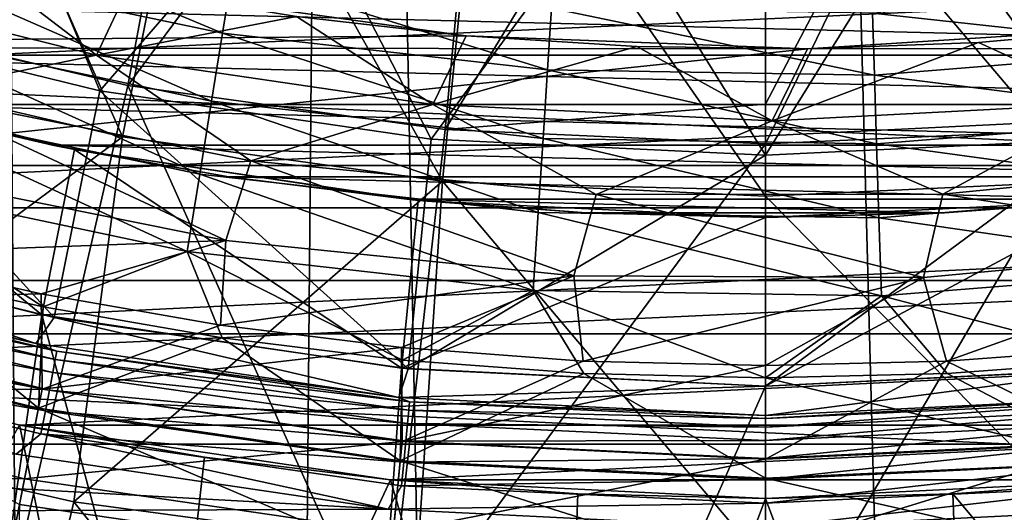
# Model space of a CAD drawing. Header units: metres. Extents: x -22 to 22, y 0 to 204.
# Tile 282 of 497: x -3.32 to 1.06, y 164.6 to 166.79. Entities that reach past the tile are written whole.
import ezdxf

# ---------------------------------------------------------------- set-up
doc = ezdxf.new("R2010")
doc.units = ezdxf.units.M
doc.layers.add('solid_002_SW0002', color=7, linetype='CONTINUOUS')
doc.layers.add('solid_002_SW0002_01', color=7, linetype='CONTINUOUS')

msp = doc.modelspace()

# ---------------------------------------------------------------- linework, layer by layer
at = {"layer": 'solid_002_SW0002'}
for points in [[(-3.77746, 182.678665, 261.764374), (-5.436296, 81.178215, 275.220306), (-2.719687, 81.176041, 275.085602)], [(-3.472393, 182.67691, 261.751129), (-3.77746, 182.678665, 261.764374), (-2.719687, 81.176041, 275.085602)], [(-1.887785, 182.670227, 261.700287), (-3.472393, 182.67691, 261.751129), (-2.719687, 81.176041, 275.085602)], [(-1.887785, 182.670227, 261.700287), (-2.719687, 81.176041, 275.085602), (0, 81.175316, 275.040649)], [(-1.887785, 182.670227, 261.700287), (0, 81.175316, 275.040649), (0, 182.667419, 261.678955)], [(2.719617, 81.176041, 275.085602), (1.887785, 182.670227, 261.700287), (0, 182.667419, 261.678955)], [(0, 81.175316, 275.040649), (2.719617, 81.176041, 275.085602), (0, 182.667419, 261.678955)], [(-2.834214, 166.498291, 256.18338), (-4.22107, 166.824478, 256.18338), (-2.390634, 168.871231, 257.159729)], [(-2.834214, 166.498291, 256.18338), (-2.390634, 168.871231, 257.159729), (-1.200438, 168.705215, 257.159729)], [(-1.423178, 166.301468, 256.18338), (-2.834214, 166.498291, 256.18338), (-1.200438, 168.705215, 257.159729)], [(-3.744857, 168.280426, 249.512939), (-4.256696, 166.595566, 248.196899), (-2.857868, 166.268799, 248.196899)], [(-2.513911, 167.99556, 249.512939), (-3.744857, 168.280426, 249.512939), (-2.857868, 166.268799, 248.196899)], [(-2.513911, 167.99556, 249.512939), (-2.857868, 166.268799, 248.196899), (-1.434976, 166.071625, 248.196899)], [(-1.262174, 167.823685, 249.512939), (-2.513911, 167.99556, 249.512939), (-1.434976, 166.071625, 248.196899)], [(-4.405345, 166.828476, 245.449249), (-3.48594, 167.738907, 246.58139), (-2.959746, 166.473785, 245.449249)], [(-2.959746, 166.473785, 245.449249), (-3.48594, 167.738907, 246.58139), (-2.105075, 167.464325, 246.58139)], [(15.518252, 167.511673, 0.72), (-15.518252, 167.511673, 0.72), (-14.148328, 166.141754, 0.72)], [(-2.959746, 166.473785, 245.449249), (-2.105075, 167.464325, 246.58139), (-1.486753, 166.259644, 245.449249)], [(-1.486753, 166.259644, 245.449249), (-2.105075, 167.464325, 246.58139), (-0.70395, 167.32637, 246.58139)], [(-2.833287, 166.930344, 185.149994), (-4.310032, 167.292572, 185.149994), (-8.014668, 166.667984, 185.149994)], [(-2.413695, 166.730438, 20.504189), (-3.766341, 167.297302, 20.27054), (-3.836123, 167.031204, 20.504189)], [(-2.413695, 166.730438, 20.504189), (-2.369788, 167.002014, 20.27054), (-3.766341, 167.297302, 20.27054)], [(-1.486753, 166.259644, 245.449249), (-0.70395, 167.32637, 246.58139), (0, 166.188049, 245.449249)], [(-2.973885, 166.632462, 175.681656), (-4.439694, 166.998474, 175.681656), (-3.576328, 167.092575, 175.885101)], [(-2.973885, 166.632462, 175.681656), (-3.576328, 167.092575, 175.885101), (-2.834176, 166.930191, 175.885101)], [(14.625587, 165.629623), (-14.625587, 165.629623), (-16.041302, 167.046387)], [(16.041302, 167.046387), (14.625587, 165.629623), (-16.041302, 167.046387)], [(-3.836123, 167.031204, 20.504189), (-3.91371, 166.735321, 20.695787), (-2.462513, 166.428482, 20.695787)], [(-2.413695, 166.730438, 20.504189), (-3.836123, 167.031204, 20.504189), (-2.462513, 166.428482, 20.695787)], [(-3.800004, 166.461777, 175.52829), (-4.439694, 166.998474, 175.681656), (-2.973885, 166.632462, 175.681656)], [(-0.96896, 166.567657, 20.504189), (-2.369788, 167.002014, 20.27054), (-2.413695, 166.730438, 20.504189)], [(-0.96896, 166.567657, 20.504189), (-0.951334, 166.842194, 20.27054), (-2.369788, 167.002014, 20.27054)], [(-1.331374, 166.719345, 185.149994), (-2.833287, 166.930344, 185.149994), (-8.014668, 166.667984, 185.149994)], [(-2.973885, 166.632462, 175.681656), (-2.834176, 166.930191, 175.885101), (-2.084754, 166.805573, 175.885101)], [(-2.834176, 166.930191, 175.885101), (-2.833287, 166.930344, 185.149994), (-1.331374, 166.719345, 185.149994)], [(-2.084754, 166.805573, 175.885101), (-2.834176, 166.930191, 175.885101), (-1.331374, 166.719345, 185.149994)], [(-5.469465, 166.890198, 20), (4.715961, 166.632828, 20), (-4.715961, 166.632828, 20)], [(-4.405345, 166.828476, 245.449249), (-3.162053, 165.46582, 244.240387), (-4.706436, 165.845474, 244.240387)], [(-4.405345, 166.828476, 245.449249), (-2.959746, 166.473785, 245.449249), (-3.162053, 165.46582, 244.240387)], [(-3.367182, 164.189407, 255.044388), (-4.22107, 166.824478, 256.18338), (-2.834214, 166.498291, 256.18338)], [(0.484729, 166.544357, 20.504189), (-0.951334, 166.842194, 20.27054), (-0.96896, 166.567657, 20.504189)], [(0.484729, 166.544357, 20.504189), (0.475912, 166.819321, 20.27054), (-0.951334, 166.842194, 20.27054)], [(-1.47915, 166.412598, 175.681656), (-2.973885, 166.632462, 175.681656), (-2.084754, 166.805573, 175.885101)], [(-1.329984, 166.719086, 175.885101), (-2.084754, 166.805573, 175.885101), (-1.331374, 166.719345, 185.149994)], [(-1.47915, 166.412598, 175.681656), (-2.084754, 166.805573, 175.885101), (-1.329984, 166.719086, 175.885101)], [(-3.91371, 166.735321, 20.695787), (-3.997488, 166.415848, 20.841345), (-2.515226, 166.102432, 20.841345)], [(-2.462513, 166.428482, 20.695787), (-3.91371, 166.735321, 20.695787), (-2.515226, 166.102432, 20.841345)], [(-2.413695, 166.730438, 20.504189), (-2.462513, 166.428482, 20.695787), (-0.988558, 166.262405, 20.695787)], [(-0.96896, 166.567657, 20.504189), (-2.413695, 166.730438, 20.504189), (-0.988558, 166.262405, 20.695787)], [(0.1892, 166.661407, 185.149994), (-1.331374, 166.719345, 185.149994), (-8.014668, 166.667984, 185.149994)], [(-1.47915, 166.412598, 175.681656), (-1.329984, 166.719086, 175.885101), (-0.571803, 166.670898, 175.885101)], [(0.1892, 166.661407, 185.149994), (-8.014668, 166.667984, 185.149994), (-6.503989, 165.953598, 185.149994)], [(-4.715961, 166.632828, 20), (3.947211, 166.412979, 20), (-3.947211, 166.412979, 20)], [(-2.287562, 166.161835, 175.52829), (-3.800004, 166.461777, 175.52829), (-2.973885, 166.632462, 175.681656)], [(-2.287562, 166.161835, 175.52829), (-2.973885, 166.632462, 175.681656), (-1.47915, 166.412598, 175.681656)], [(0.029972, 166.341049, 175.681656), (-1.47915, 166.412598, 175.681656), (-0.571803, 166.670898, 175.885101)], [(-2.857868, 166.268799, 248.196899), (-4.256696, 166.595566, 248.196899), (-4.580599, 164.986938, 246.729568)], [(-3.2178, 165.476883, 3), (-4.790751, 165.871078, 3), (-4.571805, 166.588135, 3.75)], [(-3.169049, 166.232224, 20), (-3.072548, 166.212601, 3.75), (-4.571805, 166.588135, 3.75)], [(-3.2178, 165.476883, 3), (-4.571805, 166.588135, 3.75), (-3.072548, 166.212601, 3.75)], [(-3.947211, 166.412979, 20), (-3.169049, 166.232224, 20), (-4.571805, 166.588135, 3.75)], [(-3.800004, 166.461777, 175.52829), (-2.398561, 165.808044, 175.42923), (-3.922684, 166.114914, 175.42923)], [(-2.287562, 166.161835, 175.52829), (-2.398561, 165.808044, 175.42923), (-3.800004, 166.461777, 175.52829)], [(-1.691249, 163.948441, 255.044388), (-3.367182, 164.189407, 255.044388), (-2.834214, 166.498291, 256.18338)], [(-2.959746, 166.473785, 245.449249), (-1.588369, 165.236633, 244.240387), (-3.162053, 165.46582, 244.240387)], [(-2.959746, 166.473785, 245.449249), (-1.486753, 166.259644, 245.449249), (-1.588369, 165.236633, 244.240387)], [(-1.691249, 163.948441, 255.044388), (-2.834214, 166.498291, 256.18338), (-1.423178, 166.301468, 256.18338)], [(-3.997488, 166.415848, 20.841345), (-4.085709, 166.079422, 20.937824), (-2.570735, 165.759094, 20.937824)], [(-2.515226, 166.102432, 20.841345), (-3.997488, 166.415848, 20.841345), (-2.570735, 165.759094, 20.937824)], [(-2.462513, 166.428482, 20.695787), (-2.515226, 166.102432, 20.841345), (-1.009719, 165.932816, 20.841345)], [(-0.988558, 166.262405, 20.695787), (-2.462513, 166.428482, 20.695787), (-1.009719, 165.932816, 20.841345)], [(0, 166.414917, 256.262238), (0, 166.237885, 256.184357), (-1.423178, 166.301468, 256.18338)], [(-3.947211, 166.412979, 20), (3.169049, 166.232224, 20), (-3.169049, 166.232224, 20)], [(-0.752961, 166.012024, 175.52829), (-2.287562, 166.161835, 175.52829), (-1.47915, 166.412598, 175.681656)], [(-2.857868, 166.268799, 248.196899), (-4.580599, 164.986938, 246.729568), (-3.074197, 164.644653, 246.729568)], [(-1.434976, 166.071625, 248.196899), (-2.857868, 166.268799, 248.196899), (-3.074197, 164.644653, 246.729568)], [(-1.486753, 166.259644, 245.449249), (0, 166.188049, 245.449249), (-1.588369, 165.236633, 244.240387)], [(1.486753, 166.259644, 245.449249), (1.588369, 165.236633, 244.240387), (0, 165.160004, 244.240387)], [(0, 166.188049, 245.449249), (1.486753, 166.259644, 245.449249), (0, 165.160004, 244.240387)], [(-1.617698, 165.239838, 3), (-3.2178, 165.476883, 3), (-3.072548, 166.212601, 3.75)], [(-3.169049, 166.232224, 20), (-2.386029, 166.091858, 20), (-3.072548, 166.212601, 3.75)], [(-3.169049, 166.232224, 20), (2.386029, 166.091858, 20), (-2.386029, 166.091858, 20)], [(-1.593849, 165.99118, 20), (-1.543706, 165.98584, 3.75), (-3.072548, 166.212601, 3.75)], [(-1.617698, 165.239838, 3), (-3.072548, 166.212601, 3.75), (-1.543706, 165.98584, 3.75)], [(-2.386029, 166.091858, 20), (-1.593849, 165.99118, 20), (-3.072548, 166.212601, 3.75)], [(-2.287562, 166.161835, 175.52829), (-0.851883, 165.650269, 175.42923), (-2.398561, 165.808044, 175.42923)], [(-0.752961, 166.012024, 175.52829), (-0.851883, 165.650269, 175.42923), (-2.287562, 166.161835, 175.52829)], [(0, 166.188049, 245.449249), (0, 165.160004, 244.240387), (-1.588369, 165.236633, 244.240387)], [(14.148328, 166.141754, 0.72), (-14.148328, 166.141754, 0.72), (-12.654437, 164.901031, 0.72)], [(-3.922684, 166.114914, 175.42923), (-2.398561, 165.808044, 175.42923), (-4.011321, 165.748764, 175.386765)], [(-4.085709, 166.079422, 20.937824), (-4.000338, 165.689758, 20.98312), (-3.211896, 165.512711, 20.98312)], [(-2.570735, 165.759094, 20.937824), (-4.085709, 166.079422, 20.937824), (-3.211896, 165.512711, 20.98312)], [(-1.434976, 166.071625, 248.196899), (-3.074197, 164.644653, 246.729568), (-1.543258, 164.438187, 246.729568)], [(-2.515226, 166.102432, 20.841345), (-2.570735, 165.759094, 20.937824), (-1.032003, 165.585724, 20.937824)], [(-1.009719, 165.932816, 20.841345), (-2.515226, 166.102432, 20.841345), (-1.032003, 165.585724, 20.937824)], [(-2.386029, 166.091858, 20), (1.593849, 165.99118, 20), (-1.593849, 165.99118, 20)], [(-1.617698, 165.239838, 3), (-1.543706, 165.98584, 3.75), (0, 165.910004, 3.75)], [(-1.593849, 165.99118, 20), (-0.796473, 165.930389, 20), (-1.543706, 165.98584, 3.75)], [(-1.593849, 165.99118, 20), (0.796473, 165.930389, 20), (-0.796473, 165.930389, 20)], [(0, 165.910004, 20), (0, 165.910004, 3.75), (-1.543706, 165.98584, 3.75)], [(-0.796473, 165.930389, 20), (0, 165.910004, 20), (-1.543706, 165.98584, 3.75)], [(-0.752961, 166.012024, 175.52829), (0.702806, 165.643021, 175.42923), (-0.851883, 165.650269, 175.42923)], [(0.788935, 166.013809, 175.52829), (0.702806, 165.643021, 175.42923), (-0.752961, 166.012024, 175.52829)], [(0.796473, 165.930389, 20), (1.543706, 165.98584, 3.75), (0, 165.910004, 3.75)], [(0, 165.160004, 3), (-1.617698, 165.239838, 3), (0, 165.910004, 3.75)], [(-0.796473, 165.930389, 20), (0.796473, 165.930389, 20), (0, 165.910004, 20)], [(0, 165.910004, 20), (0.796473, 165.930389, 20), (0, 165.910004, 3.75)], [(-3.244527, 165.348663, 236.741272), (-4.827695, 165.745224, 236.741272), (-4.706436, 165.845474, 244.240387)], [(-3.857717, 161.017441, 3), (-4.790751, 165.871078, 3), (-3.2178, 165.476883, 3)], [(-3.244527, 165.348663, 236.741272), (-4.706436, 165.845474, 244.240387), (-3.162053, 165.46582, 244.240387)], [(-2.398561, 165.808044, 175.42923), (-3.22086, 165.570114, 175.386765), (-4.011321, 165.748764, 175.386765)], [(-2.398561, 165.808044, 175.42923), (-2.422544, 165.430725, 175.386765), (-3.22086, 165.570114, 175.386765)], [(-2.398561, 165.808044, 175.42923), (-0.851883, 165.650269, 175.42923), (-2.422544, 165.430725, 175.386765)], [(-2.570735, 165.759094, 20.937824), (-3.211896, 165.512711, 20.98312), (-2.415717, 165.374557, 20.98312)], [(-2.570735, 165.759094, 20.937824), (-2.415717, 165.374557, 20.98312), (-1.613719, 165.275635, 20.98312)], [(-1.032003, 165.585724, 20.937824), (-2.570735, 165.759094, 20.937824), (-1.613719, 165.275635, 20.98312)], [(-4.689423, 165.689285, 236.632004), (-4.827695, 165.745224, 236.741272), (-3.244527, 165.348663, 236.741272)], [(-4.011321, 165.748764, 175.386765), (-3.22086, 165.570114, 175.386765), (-4.787142, 165.530533, 175.342468)], [(-4.811546, 165.448303, 21.04146), (-3.232616, 165.061203, 21.04146), (-4.000338, 165.689758, 20.98312)], [(-4.70011, 165.652893, 236.527863), (-4.689423, 165.689285, 236.632004), (-3.150077, 165.315857, 236.632004)], [(-3.150077, 165.315857, 236.632004), (-4.689423, 165.689285, 236.632004), (-3.244527, 165.348663, 236.741272)], [(-3.232616, 165.061203, 21.04146), (-3.211896, 165.512711, 20.98312), (-4.000338, 165.689758, 20.98312)], [(13.081579, 164.34642), (-13.081578, 164.34642), (-14.625587, 165.629623)], [(14.625587, 165.629623), (13.081579, 164.34642), (-14.625587, 165.629623)], [(-4.716999, 165.595383, 236.434631), (-4.70011, 165.652893, 236.527863), (-3.157256, 165.278595, 236.527863)], [(-3.157256, 165.278595, 236.527863), (-4.70011, 165.652893, 236.527863), (-3.150077, 165.315857, 236.632004)], [(-0.851883, 165.650269, 175.42923), (-1.61832, 165.330902, 175.386765), (-2.422544, 165.430725, 175.386765)], [(-0.851883, 165.650269, 175.42923), (-0.810148, 165.27092, 175.386765), (-1.61832, 165.330902, 175.386765)], [(-0.851883, 165.650269, 175.42923), (0.702806, 165.643021, 175.42923), (-0.810148, 165.27092, 175.386765)], [(0.702806, 165.643021, 175.42923), (0, 165.250916, 175.386765), (-0.810148, 165.27092, 175.386765)], [(-4.739258, 165.519562, 236.356903), (-4.716999, 165.595383, 236.434631), (-3.1686, 165.219742, 236.434631)], [(-3.1686, 165.219742, 236.434631), (-4.716999, 165.595383, 236.434631), (-3.157256, 165.278595, 236.527863)], [(-1.032003, 165.585724, 20.937824), (-1.613719, 165.275635, 20.98312), (-0.807832, 165.216202, 20.98312)], [(-3.22086, 165.570114, 175.386765), (-3.216221, 165.145386, 175.342468), (-4.787142, 165.530533, 175.342468)], [(-3.22086, 165.570114, 175.386765), (-2.422544, 165.430725, 175.386765), (-3.216221, 165.145386, 175.342468)], [(-4.902658, 165.141327, 175.240677), (-4.787142, 165.530533, 175.342468), (-3.216221, 165.145386, 175.342468)], [(-4.765796, 165.429184, 236.298492), (-4.739258, 165.519562, 236.356903), (-3.183553, 165.142151, 236.356903)], [(-3.183553, 165.142151, 236.356903), (-4.739258, 165.519562, 236.356903), (-3.1686, 165.219742, 236.434631)], [(-3.232616, 165.061203, 21.04146), (-2.415717, 165.374557, 20.98312), (-3.211896, 165.512711, 20.98312)], [(-1.943313, 160.750412, 3), (-3.857717, 161.017441, 3), (-3.2178, 165.476883, 3)], [(-1.630113, 165.109192, 236.741272), (-3.244527, 165.348663, 236.741272), (-3.162053, 165.46582, 244.240387)], [(-1.943313, 160.750412, 3), (-3.2178, 165.476883, 3), (-1.617698, 165.239838, 3)], [(-1.630113, 165.109192, 236.741272), (-3.162053, 165.46582, 244.240387), (-1.588369, 165.236633, 244.240387)], [(-3.316164, 164.632202, 21.167551), (-3.232616, 165.061203, 21.04146), (-4.811546, 165.448303, 21.04146)], [(-4.795307, 165.32869, 236.262253), (-4.765796, 165.429184, 236.298492), (-3.201379, 165.049667, 236.298492)], [(-3.201379, 165.049667, 236.298492), (-4.765796, 165.429184, 236.298492), (-3.183553, 165.142151, 236.356903)], [(-2.422544, 165.430725, 175.386765), (-1.61832, 165.330902, 175.386765), (-3.216221, 165.145386, 175.342468)], [(-3.316401, 164.986618, 191.149994), (-3.315174, 164.98645, 185.149994), (-4.93573, 165.392563, 185.149994)], [(-3.232616, 165.061203, 21.04146), (-1.623812, 164.827499, 21.04146), (-2.415717, 165.374557, 20.98312)], [(-1.623812, 164.827499, 21.04146), (-1.613719, 165.275635, 20.98312), (-2.415717, 165.374557, 20.98312)], [(-3.221203, 164.946808, 236.262253), (-3.331668, 164.856537, 236.25), (-4.795307, 165.32869, 236.262253)], [(-3.221203, 164.946808, 236.262253), (-4.795307, 165.32869, 236.262253), (-3.201379, 165.049667, 236.298492)], [(-3.150077, 165.315857, 236.632004), (-3.244527, 165.348663, 236.741272), (-1.630113, 165.109192, 236.741272)], [(-1.61832, 165.330902, 175.386765), (-1.615576, 164.912872, 175.342468), (-3.216221, 165.145386, 175.342468)], [(-1.61832, 165.330902, 175.386765), (-0.810148, 165.27092, 175.386765), (-1.615576, 164.912872, 175.342468)], [(-3.1686, 165.219742, 236.434631), (-3.157256, 165.278595, 236.527863), (-1.585809, 165.052658, 236.527863)], [(-3.157256, 165.278595, 236.527863), (-3.150077, 165.315857, 236.632004), (-1.582203, 165.090424, 236.632004)], [(-1.585809, 165.052658, 236.527863), (-3.157256, 165.278595, 236.527863), (-1.582203, 165.090424, 236.632004)], [(-1.582203, 165.090424, 236.632004), (-3.150077, 165.315857, 236.632004), (-1.630113, 165.109192, 236.741272)], [(-1.623812, 164.827499, 21.04146), (-0.807832, 165.216202, 20.98312), (-1.613719, 165.275635, 20.98312)], [(-1.943313, 160.750412, 3), (-1.617698, 165.239838, 3), (0, 165.160004, 3)], [(-1.630113, 165.109192, 236.741272), (-1.588369, 165.236633, 244.240387), (0, 165.160004, 244.240387)], [(-0.810148, 165.27092, 175.386765), (0, 165.250916, 175.386765), (-1.615576, 164.912872, 175.342468)], [(0, 165.250916, 175.386765), (0, 164.835114, 175.342468), (-1.615576, 164.912872, 175.342468)], [(-3.183553, 165.142151, 236.356903), (-3.1686, 165.219742, 236.434631), (-1.591507, 164.992996, 236.434631)], [(-1.591507, 164.992996, 236.434631), (-3.1686, 165.219742, 236.434631), (-1.585809, 165.052658, 236.527863)], [(-1.623812, 164.827499, 21.04146), (0, 164.749359, 21.04146), (-0.807832, 165.216202, 20.98312)], [(0, 164.749359, 21.04146), (0, 165.196365, 20.98312), (-0.807832, 165.216202, 20.98312)], [(-3.293829, 164.746887, 175.240677), (-4.902658, 165.141327, 175.240677), (-3.216221, 165.145386, 175.342468)], [(-3.293829, 164.746887, 175.240677), (-3.216221, 165.145386, 175.342468), (-1.615576, 164.912872, 175.342468)], [(0, 160.660004, 3), (-1.943313, 160.750412, 3), (0, 165.160004, 3)], [(-1.630113, 165.109192, 236.741272), (0, 165.160004, 244.240387), (0, 165.029099, 236.741272)], [(-5.013017, 164.769485, 175.083359), (-4.902658, 165.141327, 175.240677), (-3.293829, 164.746887, 175.240677)], [(-3.201379, 165.049667, 236.298492), (-3.183553, 165.142151, 236.356903), (-1.599017, 164.914337, 236.356903)], [(-1.599017, 164.914337, 236.356903), (-3.183553, 165.142151, 236.356903), (-1.591507, 164.992996, 236.434631)], [(-1.582203, 165.090424, 236.632004), (-1.630113, 165.109192, 236.741272), (0, 165.029099, 236.741272)], [(-1.665779, 164.392456, 21.167551), (-3.232616, 165.061203, 21.04146), (-3.316164, 164.632202, 21.167551)], [(-1.665779, 164.392456, 21.167551), (-1.623812, 164.827499, 21.04146), (-3.232616, 165.061203, 21.04146)], [(-3.221203, 164.946808, 236.262253), (-3.201379, 165.049667, 236.298492), (-1.607971, 164.820572, 236.298492)], [(-1.607971, 164.820572, 236.298492), (-3.201379, 165.049667, 236.298492), (-1.599017, 164.914337, 236.356903)], [(-3.316401, 164.986618, 191.149994), (-4.597144, 162.709641, 195.480133), (-2.775043, 162.358475, 195.480133)], [(-3.074197, 164.644653, 246.729568), (-4.580599, 164.986938, 246.729568), (-3.421164, 163.183624, 245.122559)], [(-2.494315, 164.843979, 191.149994), (-3.315174, 164.98645, 185.149994), (-3.316401, 164.986618, 191.149994)], [(-2.494315, 164.843979, 191.149994), (-3.316401, 164.986618, 191.149994), (-2.775043, 162.358475, 195.480133)], [(-1.666222, 164.741852, 191.149994), (-1.666649, 164.742249, 185.149994), (-3.315174, 164.98645, 185.149994)], [(-1.666222, 164.741852, 191.149994), (-3.315174, 164.98645, 185.149994), (-2.494315, 164.843979, 191.149994)], [(-1.676814, 164.611359, 236.25), (-7.010381, 164.591766, 236.25), (-7.830931, 164.952194, 236.25)], [(-3.331668, 164.856537, 236.25), (-1.676814, 164.611359, 236.25), (-7.830931, 164.952194, 236.25)], [(-3.221203, 164.946808, 236.262253), (-1.676814, 164.611359, 236.25), (-3.331668, 164.856537, 236.25)], [(-1.617928, 164.716293, 236.262253), (-1.676814, 164.611359, 236.25), (-3.221203, 164.946808, 236.262253)], [(-1.617928, 164.716293, 236.262253), (-3.221203, 164.946808, 236.262253), (-1.607971, 164.820572, 236.298492)], [(12.654437, 164.901031, 0.72), (-12.654437, 164.901031, 0.72), (-11.055089, 163.805801, 0.72)], [(-1.65456, 164.508759, 175.240677), (-3.293829, 164.746887, 175.240677), (-1.615576, 164.912872, 175.342468)], [(-1.666222, 164.741852, 191.149994), (-2.494315, 164.843979, 191.149994), (-2.775043, 162.358475, 195.480133)], [(-1.665779, 164.392456, 21.167551), (0, 164.312286, 21.167551), (-1.623812, 164.827499, 21.04146)], [(0, 164.312286, 21.167551), (0, 164.749359, 21.04146), (-1.623812, 164.827499, 21.04146)], [(-3.367974, 164.366165, 175.083359), (-5.013017, 164.769485, 175.083359), (-3.293829, 164.746887, 175.240677)], [(-3.367974, 164.366165, 175.083359), (-3.293829, 164.746887, 175.240677), (-1.65456, 164.508759, 175.240677)], [(-1.666222, 164.741852, 191.149994), (-2.775043, 162.358475, 195.480133), (-0.927815, 162.182083, 195.480133)], [(-1.617928, 164.716293, 236.262253), (0, 164.639221, 236.262253), (-1.676814, 164.611359, 236.25)], [(0, 164.660004, 191.149994), (0, 164.660004, 185.149994), (-1.666649, 164.742249, 185.149994)], [(-0.834116, 164.680481, 191.149994), (-1.666649, 164.742249, 185.149994), (-1.666222, 164.741852, 191.149994)], [(0, 164.660004, 191.149994), (-1.666649, 164.742249, 185.149994), (-0.834116, 164.680481, 191.149994)], [(-0.834116, 164.680481, 191.149994), (-1.666222, 164.741852, 191.149994), (-0.927815, 162.182083, 195.480133)], [(-1.617928, 164.716293, 236.262253), (0, 164.743973, 236.298492), (0, 164.639221, 236.262253)], [(1.666222, 164.741852, 191.149994), (1.666649, 164.742249, 185.149994), (0, 164.660004, 185.149994)], [(1.617928, 164.716293, 236.262253), (1.676815, 164.611359, 236.25), (0, 164.529175, 236.25)], [(1.617928, 164.716293, 236.262253), (0, 164.529175, 236.25), (0, 164.639221, 236.262253)], [(0, 164.660004, 191.149994), (-0.834116, 164.680481, 191.149994), (-0.927815, 162.182083, 195.480133)], [(0.834116, 164.680481, 191.149994), (0, 164.660004, 185.149994), (0, 164.660004, 191.149994)], [(-3.074197, 164.644653, 246.729568), (-3.421164, 163.183624, 245.122559), (-1.717775, 162.948242, 245.122559)], [(-1.665779, 164.392456, 21.167551), (-3.316164, 164.632202, 21.167551), (-3.32802, 164.213913, 21.358271)], [(-1.543258, 164.438187, 246.729568), (-3.074197, 164.644653, 246.729568), (-1.717775, 162.948242, 245.122559)], [(0, 164.639221, 236.262253), (0, 164.529175, 236.25), (-1.676814, 164.611359, 236.25)], [(-1.676814, 164.611359, 236.25), (0, 164.529175, 236.25), (-7.010381, 164.591766, 236.25)], [(1.676815, 164.611359, 236.25), (7.010382, 164.591766, 236.25), (0, 164.529175, 236.25)]]:
    msp.add_3dface(points, dxfattribs=at)
at = {"layer": 'solid_002_SW0002_01'}
for points in [[(-1.423178, 166.301468, 256.18338), (-1.200438, 168.705215, 257.159729), (0, 168.653366, 257.161072)], [(1.200438, 168.705215, 257.159729), (0, 166.414917, 256.262238), (0, 168.653366, 257.161072)], [(1.200438, 168.705215, 257.159729), (0, 166.237885, 256.184357), (0, 166.414917, 256.262238)], [(1.423178, 166.301468, 256.18338), (0, 166.237885, 256.184357), (1.200438, 168.705215, 257.159729)], [(0, 166.414917, 256.262238), (-1.423178, 166.301468, 256.18338), (0, 168.653366, 257.161072)], [(-1.262174, 167.823685, 249.512939), (-1.434976, 166.071625, 248.196899), (0, 166.005722, 248.196899)], [(-1.262174, 167.823685, 249.512939), (0, 166.005722, 248.196899), (0, 167.766235, 249.512939)], [(1.434964, 166.071625, 248.196899), (1.26218, 167.823685, 249.512939), (0, 167.766235, 249.512939)], [(1.434964, 166.071625, 248.196899), (0, 167.766235, 249.512939), (0, 166.005722, 248.196899)], [(15.518252, 167.511673, 0.72), (-14.148328, 166.141754, 0.72), (14.148328, 166.141754, 0.72)], [(1.486753, 166.259644, 245.449249), (0.70395, 167.32637, 246.58139), (2.105075, 167.464325, 246.58139)], [(0, 166.188049, 245.449249), (-0.70395, 167.32637, 246.58139), (0.70395, 167.32637, 246.58139)], [(0, 166.188049, 245.449249), (0.70395, 167.32637, 246.58139), (1.486753, 166.259644, 245.449249)], [(1.933939, 166.660751, 20.504189), (1.898759, 166.933594, 20.27054), (0.475912, 166.819321, 20.27054)], [(-5.469465, 166.890198, 20), (5.469465, 166.890198, 20), (4.715961, 166.632828, 20)], [(1.933939, 166.660751, 20.504189), (0.475912, 166.819321, 20.27054), (0.484729, 166.544357, 20.504189)], [(0.187846, 166.661179, 175.885101), (0.1892, 166.661407, 185.149994), (1.702532, 166.757202, 185.149994)], [(0.947012, 166.689926, 175.885101), (0.187846, 166.661179, 175.885101), (1.702532, 166.757202, 185.149994)], [(1.702532, 166.757202, 185.149994), (0.1892, 166.661407, 185.149994), (8.014668, 166.667984, 185.149994)], [(1.703749, 166.75708, 175.885101), (0.947012, 166.689926, 175.885101), (1.702532, 166.757202, 185.149994)], [(1.538802, 166.418503, 175.681656), (0.947012, 166.689926, 175.885101), (1.703749, 166.75708, 175.885101)], [(-1.329984, 166.719086, 175.885101), (-1.331374, 166.719345, 185.149994), (0.1892, 166.661407, 185.149994)], [(-0.571803, 166.670898, 175.885101), (-1.329984, 166.719086, 175.885101), (0.1892, 166.661407, 185.149994)], [(0.029972, 166.341049, 175.681656), (0.187846, 166.661179, 175.885101), (0.947012, 166.689926, 175.885101)], [(1.538802, 166.418503, 175.681656), (0.029972, 166.341049, 175.681656), (0.947012, 166.689926, 175.885101)], [(-6.503989, 165.953598, 185.149994), (6.503989, 165.953598, 185.149994), (8.014668, 166.667984, 185.149994)], [(0.1892, 166.661407, 185.149994), (-6.503989, 165.953598, 185.149994), (8.014668, 166.667984, 185.149994)], [(-4.715961, 166.632828, 20), (4.715961, 166.632828, 20), (3.947211, 166.412979, 20)], [(0.187846, 166.661179, 175.885101), (-0.571803, 166.670898, 175.885101), (0.1892, 166.661407, 185.149994)], [(0.029972, 166.341049, 175.681656), (-0.571803, 166.670898, 175.885101), (0.187846, 166.661179, 175.885101)], [(1.933939, 166.660751, 20.504189), (0.484729, 166.544357, 20.504189), (1.973054, 166.357391, 20.695787)], [(-0.96896, 166.567657, 20.504189), (-0.988558, 166.262405, 20.695787), (0.494533, 166.238632, 20.695787)], [(0.484729, 166.544357, 20.504189), (-0.96896, 166.567657, 20.504189), (0.494533, 166.238632, 20.695787)], [(0.484729, 166.544357, 20.504189), (0.494533, 166.238632, 20.695787), (1.973054, 166.357391, 20.695787)], [(0.788935, 166.013809, 175.52829), (0.029972, 166.341049, 175.681656), (1.538802, 166.418503, 175.681656)], [(2.323188, 166.167145, 175.52829), (0.788935, 166.013809, 175.52829), (1.538802, 166.418503, 175.681656)], [(-3.947211, 166.412979, 20), (3.947211, 166.412979, 20), (3.169049, 166.232224, 20)], [(-0.752961, 166.012024, 175.52829), (-1.47915, 166.412598, 175.681656), (0.029972, 166.341049, 175.681656)], [(0.788935, 166.013809, 175.52829), (-0.752961, 166.012024, 175.52829), (0.029972, 166.341049, 175.681656)], [(1.973054, 166.357391, 20.695787), (0.494533, 166.238632, 20.695787), (2.015289, 166.029816, 20.841345)], [(-1.691249, 163.948441, 255.044388), (-1.423178, 166.301468, 256.18338), (0, 166.237885, 256.184357)], [(1.423178, 166.301468, 256.18338), (0, 163.867874, 255.044388), (0, 166.237885, 256.184357)], [(1.691249, 163.948441, 255.044388), (0, 163.867874, 255.044388), (1.423178, 166.301468, 256.18338)], [(-0.988558, 166.262405, 20.695787), (-1.009719, 165.932816, 20.841345), (0.505119, 165.908524, 20.841345)], [(0.494533, 166.238632, 20.695787), (-0.988558, 166.262405, 20.695787), (0.505119, 165.908524, 20.841345)], [(0.494533, 166.238632, 20.695787), (0.505119, 165.908524, 20.841345), (2.015289, 166.029816, 20.841345)], [(-3.169049, 166.232224, 20), (3.169049, 166.232224, 20), (2.386029, 166.091858, 20)], [(0, 163.867874, 255.044388), (-1.691249, 163.948441, 255.044388), (0, 166.237885, 256.184357)], [(2.323188, 166.167145, 175.52829), (2.250886, 165.786407, 175.42923), (0.788935, 166.013809, 175.52829)], [(14.148328, 166.141754, 0.72), (-12.654437, 164.901031, 0.72), (12.654437, 164.901031, 0.72)], [(-2.386029, 166.091858, 20), (2.386029, 166.091858, 20), (1.593849, 165.99118, 20)], [(-1.434976, 166.071625, 248.196899), (-1.543258, 164.438187, 246.729568), (0, 164.369171, 246.729568)], [(-1.434976, 166.071625, 248.196899), (0, 164.369171, 246.729568), (0, 166.005722, 248.196899)], [(1.543262, 164.438187, 246.729568), (1.434964, 166.071625, 248.196899), (0, 166.005722, 248.196899)], [(2.015289, 166.029816, 20.841345), (0.505119, 165.908524, 20.841345), (2.059765, 165.684875, 20.937824)], [(-1.593849, 165.99118, 20), (1.593849, 165.99118, 20), (0.796473, 165.930389, 20)], [(1.543262, 164.438187, 246.729568), (0, 166.005722, 248.196899), (0, 164.369171, 246.729568)], [(0, 165.160004, 3), (0, 165.910004, 3.75), (1.543706, 165.98584, 3.75)], [(1.617698, 165.239838, 3), (0, 165.160004, 3), (1.543706, 165.98584, 3.75)], [(0.788935, 166.013809, 175.52829), (2.250886, 165.786407, 175.42923), (0.702806, 165.643021, 175.42923)], [(0.796473, 165.930389, 20), (1.593849, 165.99118, 20), (1.543706, 165.98584, 3.75)], [(-6.503989, 165.953598, 185.149994), (-4.93573, 165.392563, 185.149994), (6.503989, 165.953598, 185.149994)], [(-4.93573, 165.392563, 185.149994), (4.93573, 165.392563, 185.149994), (6.503989, 165.953598, 185.149994)], [(-1.009719, 165.932816, 20.841345), (-1.032003, 165.585724, 20.937824), (0.516267, 165.560898, 20.937824)], [(0.505119, 165.908524, 20.841345), (-1.009719, 165.932816, 20.841345), (0.516267, 165.560898, 20.937824)], [(0.505119, 165.908524, 20.841345), (0.516267, 165.560898, 20.937824), (2.059765, 165.684875, 20.937824)], [(0.702806, 165.643021, 175.42923), (2.250886, 165.786407, 175.42923), (0.805156, 165.270676, 175.386765)], [(2.250886, 165.786407, 175.42923), (1.608372, 165.329926, 175.386765), (0.805156, 165.270676, 175.386765)], [(2.059765, 165.684875, 20.937824), (0.516267, 165.560898, 20.937824), (1.613719, 165.275635, 20.98312)], [(0.702806, 165.643021, 175.42923), (0.805156, 165.270676, 175.386765), (0, 165.250916, 175.386765)], [(-1.032003, 165.585724, 20.937824), (-0.807832, 165.216202, 20.98312), (0, 165.196365, 20.98312)], [(0.516267, 165.560898, 20.937824), (-1.032003, 165.585724, 20.937824), (0, 165.196365, 20.98312)], [(0.516267, 165.560898, 20.937824), (0, 165.196365, 20.98312), (0.807832, 165.216202, 20.98312)], [(0.516267, 165.560898, 20.937824), (0.807832, 165.216202, 20.98312), (1.613719, 165.275635, 20.98312)], [(-4.93573, 165.392563, 185.149994), (-3.315174, 164.98645, 185.149994), (4.93573, 165.392563, 185.149994)], [(-3.315174, 164.98645, 185.149994), (3.315174, 164.98645, 185.149994), (4.93573, 165.392563, 185.149994)], [(1.552404, 164.906891, 175.342468), (0.805156, 165.270676, 175.386765), (1.608372, 165.329926, 175.386765)], [(1.613719, 165.275635, 20.98312), (0.807832, 165.216202, 20.98312), (1.560318, 164.821487, 21.04146)], [(0.805156, 165.270676, 175.386765), (0, 164.835114, 175.342468), (0, 165.250916, 175.386765)], [(1.552404, 164.906891, 175.342468), (0, 164.835114, 175.342468), (0.805156, 165.270676, 175.386765)], [(0, 160.660004, 3), (0, 165.160004, 3), (1.617698, 165.239838, 3)], [(1.943313, 160.750412, 3), (0, 160.660004, 3), (1.617698, 165.239838, 3)], [(0, 165.029099, 236.741272), (0, 165.160004, 244.240387), (1.588369, 165.236633, 244.240387)], [(1.630113, 165.109192, 236.741272), (0, 165.029099, 236.741272), (1.588369, 165.236633, 244.240387)], [(0.807832, 165.216202, 20.98312), (0, 165.196365, 20.98312), (1.560318, 164.821487, 21.04146)], [(1.560318, 164.821487, 21.04146), (0, 165.196365, 20.98312), (0, 164.749359, 21.04146)], [(0, 165.01506, 236.632004), (0, 165.029099, 236.741272), (1.630113, 165.109192, 236.741272)], [(1.582203, 165.090424, 236.632004), (0, 165.01506, 236.632004), (1.630113, 165.109192, 236.741272)], [(-1.585809, 165.052658, 236.527863), (-1.582203, 165.090424, 236.632004), (0, 165.01506, 236.632004)], [(-1.582203, 165.090424, 236.632004), (0, 165.029099, 236.741272), (0, 165.01506, 236.632004)], [(0, 164.977127, 236.527863), (0, 165.01506, 236.632004), (1.582203, 165.090424, 236.632004)], [(1.585809, 165.052658, 236.527863), (0, 164.977127, 236.527863), (1.582203, 165.090424, 236.632004)], [(-1.591507, 164.992996, 236.434631), (-1.585809, 165.052658, 236.527863), (0, 164.977127, 236.527863)], [(-1.585809, 165.052658, 236.527863), (0, 165.01506, 236.632004), (0, 164.977127, 236.527863)], [(0, 164.917175, 236.434631), (0, 164.977127, 236.527863), (1.585809, 165.052658, 236.527863)], [(1.591507, 164.992996, 236.434631), (0, 164.917175, 236.434631), (1.585809, 165.052658, 236.527863)], [(-3.315174, 164.98645, 185.149994), (-1.666649, 164.742249, 185.149994), (3.315174, 164.98645, 185.149994)], [(-1.666649, 164.742249, 185.149994), (1.666649, 164.742249, 185.149994), (3.315174, 164.98645, 185.149994)], [(-1.599017, 164.914337, 236.356903), (-1.591507, 164.992996, 236.434631), (0, 164.917175, 236.434631)], [(-1.591507, 164.992996, 236.434631), (0, 164.977127, 236.527863), (0, 164.917175, 236.434631)], [(0, 164.838165, 236.356903), (0, 164.917175, 236.434631), (1.591507, 164.992996, 236.434631)], [(1.599017, 164.914337, 236.356903), (0, 164.838165, 236.356903), (1.591507, 164.992996, 236.434631)], [(12.654437, 164.901031, 0.72), (-11.055089, 163.805801, 0.72), (11.055089, 163.805801, 0.72)], [(-1.65456, 164.508759, 175.240677), (-1.615576, 164.912872, 175.342468), (0, 164.835114, 175.342468)], [(-1.607971, 164.820572, 236.298492), (-1.599017, 164.914337, 236.356903), (0, 164.838165, 236.356903)], [(-1.599017, 164.914337, 236.356903), (0, 164.917175, 236.434631), (0, 164.838165, 236.356903)], [(0, 164.743973, 236.298492), (0, 164.838165, 236.356903), (1.599017, 164.914337, 236.356903)], [(1.607971, 164.820572, 236.298492), (0, 164.743973, 236.298492), (1.599017, 164.914337, 236.356903)], [(1.552404, 164.906891, 175.342468), (0, 164.429138, 175.240677), (0, 164.835114, 175.342468)], [(1.589864, 164.50264, 175.240677), (0, 164.429138, 175.240677), (1.552404, 164.906891, 175.342468)], [(-1.607971, 164.820572, 236.298492), (0, 164.838165, 236.356903), (0, 164.743973, 236.298492)], [(0, 164.429138, 175.240677), (-1.65456, 164.508759, 175.240677), (0, 164.835114, 175.342468)], [(-1.617928, 164.716293, 236.262253), (-1.607971, 164.820572, 236.298492), (0, 164.743973, 236.298492)], [(1.600645, 164.386292, 21.167551), (1.560318, 164.821487, 21.04146), (0, 164.749359, 21.04146)], [(0, 164.639221, 236.262253), (0, 164.743973, 236.298492), (1.607971, 164.820572, 236.298492)], [(1.617928, 164.716293, 236.262253), (0, 164.639221, 236.262253), (1.607971, 164.820572, 236.298492)], [(-1.666649, 164.742249, 185.149994), (0, 164.660004, 185.149994), (1.666649, 164.742249, 185.149994)], [(1.600645, 164.386292, 21.167551), (0, 164.749359, 21.04146), (0, 164.312286, 21.167551)], [(1.666222, 164.741852, 191.149994), (0, 164.660004, 185.149994), (0.834116, 164.680481, 191.149994)], [(1.666222, 164.741852, 191.149994), (0.834116, 164.680481, 191.149994), (2.775043, 162.358475, 195.480133)], [(0.834116, 164.680481, 191.149994), (0, 164.660004, 191.149994), (0.927815, 162.182083, 195.480133)], [(0.834116, 164.680481, 191.149994), (0.927815, 162.182083, 195.480133), (2.775043, 162.358475, 195.480133)], [(0, 164.660004, 191.149994), (-0.927815, 162.182083, 195.480133), (0.927815, 162.182083, 195.480133)]]:
    msp.add_3dface(points, dxfattribs=at)

doc.saveas('drawing.dxf')
